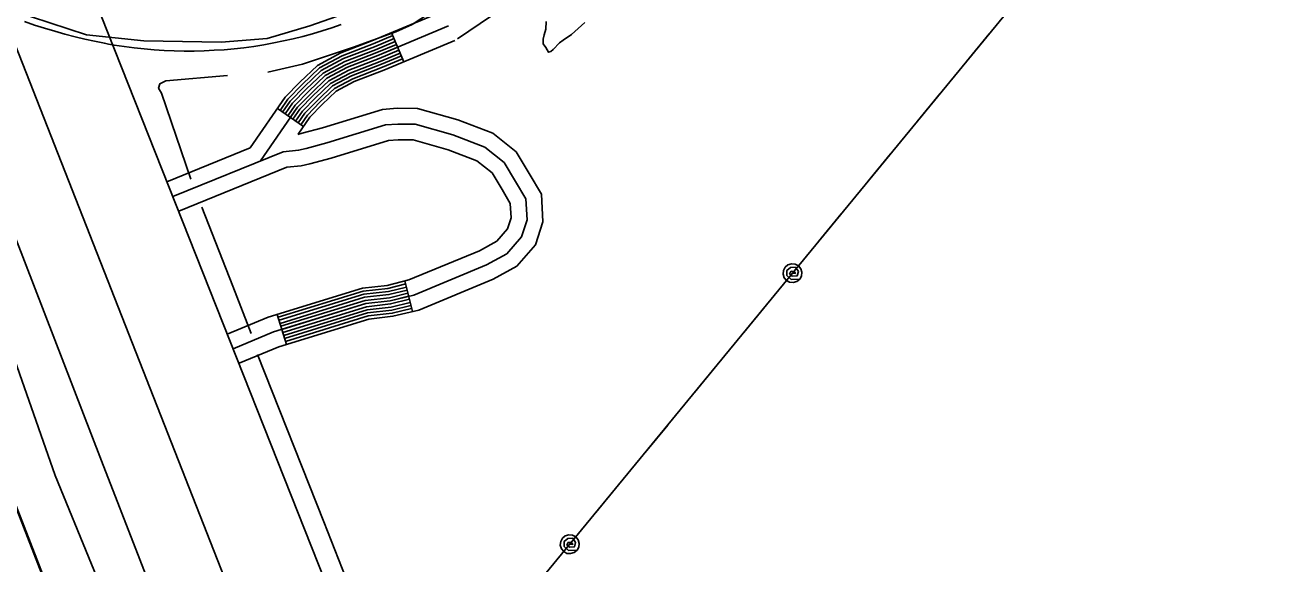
# Model space of a CAD drawing. Extents: x 3297753 to 3335611, y 652252 to 677623.
# Drawn here: x 3304904 to 3306096, y 666009 to 666523 of the extents above; entities that cross this region are included whole.
import ezdxf

# ---------------------------------------------------------------- set-up
doc = ezdxf.new("R2010")
doc.units = 0
for name, color, linetype in [('V-RAIL-TRAK', 7, 'Continuous'), ('V-ROAD-CNTR', 7, 'Continuous'), ('V-SITE-VEGE', 7, 'Continuous'), ('V-TOPO-SHOR', 7, 'Continuous'), ('V-UTIL-LINE', 7, 'Continuous')]:
    doc.layers.add(name, color=color, linetype=linetype)

msp = doc.modelspace()

# ---------------------------------------------------------------- linework, layer by layer
at = {"layer": 'V-RAIL-TRAK'}
for points in [[(3304401, 667335.9), (3304505.1, 667068.2), (3304539.4, 666979.7), (3304615.5, 666783.5), (3304771.5, 666383.1), (3304933.1, 665967.2), (3305033.3, 665707)], [(3304903.3, 666525.8), (3304912.8, 666522.5), (3304922.3, 666519.5), (3304931.9, 666516.6), (3304941.6, 666513.9), (3304951.3, 666511.4), (3304960.6, 666509.1), (3304969.9, 666507.1), (3304979.2, 666505.2), (3304983, 666504.5), (3304988.6, 666503.5), (3304998.1, 666502.1), (3305007.5, 666500.8), (3305017, 666499.8), (3305026.5, 666499), (3305036, 666498.4), (3305045.5, 666498), (3305055, 666497.8), (3305064.6, 666497.8), (3305074.1, 666498), (3305083.6, 666498.5), (3305093.1, 666499.1), (3305102.6, 666500), (3305112.1, 666501), (3305121.6, 666502.3), (3305131, 666503.8), (3305140.4, 666505.5), (3305149.7, 666507.4), (3305159, 666509.5), (3305168.2, 666511.8), (3305177.4, 666514.3), (3305186.6, 666517), (3305195.7, 666519.9), (3305204.7, 666523)]]:
    msp.add_lwpolyline(points, dxfattribs=at)
at = {"layer": 'V-ROAD-CNTR'}
for p, q in [((3305252.6, 666515.3), (3305264.3, 666487.6)), ((3305143.9, 666443), (3305168.6, 666426)), ((3305265.2, 666278.9), (3305272.4, 666249.7)), ((3305143.8, 666247.1), (3305152.6, 666218.5))]:
    msp.add_line(p, q, dxfattribs=at)
for points in [[(3306005.5, 663196.3), (3304715.5, 666525.6), (3304323.1, 667532.4), (3303700.3, 669143.4), (3302983.3, 670989.4), (3302517.9, 672183.2), (3302128.4, 673187.7), (3301925.1, 673723.4), (3301858.5, 673891.5)], [(3303879.6, 668942), (3304456.2, 667456.8), (3304976.4, 666107.5), (3305633.2, 664416.3), (3306092.2, 663227.5)], [(3303947.7, 668939), (3304387.9, 667802.2), (3304786.3, 666778.2), (3305309.3, 665446.5), (3305940.2, 663811.2), (3306168.7, 663220.3)], [(3304044.5, 668926.8), (3304474.4, 667809.3), (3304892, 666744), (3305350.6, 665585.9), (3305492.3, 665228.1), (3306227.1, 663289)], [(3306746.1, 667779.3), (3305972.9, 667142.7), (3305947.3, 667121), (3305907.4, 667081.2), (3305878, 667045.4), (3305762.9, 666949.2), (3305482, 666720.2), (3305370, 666629.4), (3305332.4, 666600.6), (3305301.3, 666580.1), (3305259.5, 666555.4), (3305219.1, 666537.5), (3305174.9, 666521.8), (3305134, 666509.8), (3305090.4, 666506.3), (3305016.6, 666507.7), (3304962.1, 666513.2), (3304909.9, 666530.4), (3304878, 666540.7)], [(3305315.3, 666509.4), (3305435.1, 666590.7), (3305537, 666683.2)], [(3305118.1, 666405.5), (3305151.4, 666453.9), (3305165.4, 666468.2), (3305182.2, 666484.2), (3305204.4, 666496.1), (3305233.9, 666507.4), (3305301.1, 666535.6)], [(3305127.9, 666393.3), (3305163.1, 666444.4), (3305176, 666457.5), (3305191.1, 666471.9), (3305210.7, 666482.4), (3305239.5, 666493.5), (3305306.9, 666521.8)], [(3305146.4, 666441.3), (3305153.8, 666452), (3305167.5, 666466), (3305184, 666481.7), (3305205.7, 666493.3), (3305235.1, 666504.6), (3305253.8, 666512.5)], [(3305148.8, 666439.6), (3305156.1, 666450.1), (3305169.6, 666463.9), (3305185.7, 666479.3), (3305206.9, 666490.6), (3305236.2, 666501.9), (3305255, 666509.8)], [(3305151.3, 666437.9), (3305158.4, 666448.2), (3305171.7, 666461.8), (3305187.5, 666476.8), (3305208.2, 666487.9), (3305237.3, 666499.1), (3305256.1, 666507)], [(3305153.8, 666436.2), (3305160.7, 666446.3), (3305173.9, 666459.6), (3305189.3, 666474.4), (3305209.4, 666485.1), (3305238.4, 666496.3), (3305257.3, 666504.2)], [(3305163.6, 666418.7), (3305174.7, 666434.8), (3305186.5, 666446.8), (3305199.9, 666459.7), (3305216.9, 666468.7), (3305245.1, 666479.6), (3305312.7, 666508)], [(3305156.2, 666434.5), (3305163.1, 666444.4), (3305176, 666457.5), (3305191.1, 666471.9), (3305210.7, 666482.4), (3305239.5, 666493.5), (3305258.4, 666501.5)], [(3305158.7, 666432.8), (3305165.4, 666442.5), (3305178.1, 666455.4), (3305192.8, 666469.5), (3305211.9, 666479.7), (3305240.7, 666490.7), (3305259.6, 666498.7)], [(3305161.2, 666431.1), (3305167.7, 666440.5), (3305180.2, 666453.2), (3305194.6, 666467), (3305213.2, 666476.9), (3305241.8, 666487.9), (3305260.8, 666495.9)], [(3305163.7, 666429.4), (3305170, 666438.6), (3305182.3, 666451.1), (3305196.4, 666464.6), (3305214.4, 666474.2), (3305242.9, 666485.2), (3305261.9, 666493.2)], [(3305166.1, 666427.7), (3305172.4, 666436.7), (3305184.4, 666449), (3305198.2, 666462.1), (3305215.7, 666471.5), (3305244, 666482.4), (3305263.1, 666490.4)], [(3305107.5, 666200.5), (3305145.4, 666216.2), (3305231, 666242.6), (3305253.8, 666245.2), (3305278.4, 666251.2), (3305349.3, 666280.5), (3305371.8, 666292.9), (3305389.7, 666313.3), (3305396.6, 666335.3), (3305395.2, 666361.6), (3305383.6, 666381.3), (3305371.1, 666401.8), (3305348.9, 666419.6), (3305315.7, 666432.3), (3305277.2, 666443.2), (3305257.9, 666443.3), (3305244, 666442.2), (3305186.7, 666424.7), (3305167.6, 666419.5), (3305163.5, 666418.5)], [(3305044.4, 666359.3), (3305149.3, 666402), (3305164.1, 666403.3), (3305171.2, 666404.9), (3305190.9, 666410.3), (3305246.8, 666427.4), (3305258.4, 666428.3), (3305275.1, 666428.2), (3305311, 666418), (3305341.4, 666406.4), (3305359.6, 666391.8), (3305370.7, 666373.6), (3305380.4, 666357.2), (3305381.5, 666337.2), (3305376.4, 666320.9), (3305362.2, 666304.8), (3305342.8, 666294.1), (3305273.7, 666265.5), (3305251.1, 666260), (3305228, 666257.4), (3305140.3, 666230.4), (3305101.7, 666214.4)], [(3305096, 666228.3), (3305135.2, 666244.5), (3305224.9, 666272.1), (3305248.5, 666274.7), (3305269, 666279.8), (3305336.3, 666307.6), (3305352.7, 666316.7), (3305363, 666328.4), (3305366.4, 666339.1), (3305365.6, 666352.7), (3305357.9, 666365.9), (3305348.2, 666381.7), (3305333.8, 666393.3), (3305306.3, 666403.8), (3305273, 666413.2), (3305259, 666413.3), (3305249.7, 666412.6), (3305195.1, 666395.9), (3305174.8, 666390.4), (3305166.4, 666388.4), (3305152.9, 666387.2), (3305050, 666345.4)], [(3305118.1, 666405.5), (3305038.7, 666373.2)], [(3305144.7, 666244.3), (3305225.5, 666269.2), (3305249, 666271.8), (3305266, 666276)], [(3305145.6, 666241.4), (3305226.1, 666266.2), (3305249.6, 666268.8), (3305266.7, 666273)], [(3305146.4, 666238.5), (3305226.7, 666263.3), (3305250.1, 666265.9), (3305267.4, 666270.1)], [(3305147.3, 666235.7), (3305227.4, 666260.3), (3305250.6, 666262.9), (3305268.1, 666267.2)], [(3305148.2, 666232.8), (3305228, 666257.4), (3305251.1, 666260), (3305268.8, 666264.3)], [(3305149.1, 666229.9), (3305228.6, 666254.4), (3305251.7, 666257), (3305269.5, 666261.4)], [(3305150, 666227.1), (3305229.2, 666251.5), (3305252.2, 666254), (3305270.3, 666258.5)], [(3305150.8, 666224.2), (3305229.8, 666248.5), (3305252.7, 666251.1), (3305271, 666255.6)], [(3305151.7, 666221.3), (3305230.4, 666245.6), (3305253.3, 666248.1), (3305271.7, 666252.7)]]:
    msp.add_lwpolyline(points, dxfattribs=at)
at = {"layer": 'V-SITE-VEGE'}
msp.add_lwpolyline([(3305436.5, 666525), (3305424, 666513.5), (3305416, 666508.2), (3305412.3, 666505.5), (3305406.4, 666499.4), (3305404.2, 666497.4), (3305402.1, 666496.7), (3305399.4, 666501.1), (3305396.8, 666504.7), (3305397, 666509), (3305397.8, 666513.2), (3305399.5, 666518.7), (3305399.8, 666525.8)], dxfattribs=at)
at = {"layer": 'V-TOPO-SHOR'}
for points in [[(3305320.7, 666555.1), (3305272.3, 666523.2), (3305256.6, 666516.2), (3305216.2, 666501.5), (3305167.7, 666485.4), (3305134.8, 666477.6)], [(3304780, 666500.5), (3304826.1, 666380.2), (3304882.6, 666236), (3304932.3, 666093.7), (3305001.4, 665924.9), (3305070, 665735.5), (3305077.7, 665714.3), (3305084.7, 665699.8)], [(3305096.5, 666474.6), (3305037.6, 666469.4), (3305032.1, 666466.6), (3305030.8, 666462.5), (3305033.5, 666457.7), (3305061.6, 666375.7)], [(3305072, 666349), (3305101.4, 666273.8), (3305118.8, 666228.7)], [(3305125.1, 666208.9), (3305188, 666049.6), (3305243.8, 665907.4), (3305324, 665715.4), (3305375.1, 665578.7), (3305391.8, 665540.3)]]:
    msp.add_lwpolyline(points, dxfattribs=at)
at = {"layer": 'V-UTIL-LINE'}
for points in [[(3308788.4, 664524.2), (3307859.6, 665272.6), (3306923.5, 666026.7), (3306457.9, 666399.3), (3306014.2, 666749), (3305348.4, 665938.4), (3305027.9, 665506.4), (3303933.7, 665349.8), (3302834.6, 665027), (3302360.7, 664797)], [(3305821.4, 666514.2), (3305799.8, 666488)], [(3305774.4, 666457), (3305752.8, 666430.8)], [(3305727.4, 666399.9), (3305705.9, 666373.6)], [(3305680.5, 666342.7), (3305658.9, 666316.4)], [(3305634.1, 666286.3), (3305637, 666286), (3305635.8, 666288), (3305633.1, 666288.2), (3305631.5, 666285.7), (3305634, 666283.5), (3305638.7, 666283.8), (3305639.8, 666287.9), (3305637, 666291.9), (3305632.4, 666291.7), (3305628.9, 666288.9), (3305628.9, 666284.1), (3305632.9, 666280.4), (3305641.1, 666280.5), (3305642.8, 666283.6), (3305643.1, 666287.1), (3305642.1, 666290.5), (3305639.9, 666293.2), (3305636.8, 666294.9), (3305633.3, 666295.2), (3305629.9, 666294.2), (3305627.2, 666292), (3305625.5, 666288.9), (3305625.2, 666285.4), (3305626.2, 666282), (3305628.4, 666279.3), (3305631.5, 666277.6), (3305635, 666277.3), (3305638.4, 666278.3), (3305641.1, 666280.5)], [(3305609.4, 666256.1), (3305587.8, 666229.8)], [(3305562.4, 666198.9), (3305540.8, 666172.7)], [(3305515.5, 666141.7), (3305493.9, 666115.5)], [(3305468.5, 666084.6), (3305446.9, 666058.3)], [(3305422.2, 666028.2), (3305425, 666027.9), (3305423.9, 666029.9), (3305421.1, 666030.1), (3305419.5, 666027.6), (3305422, 666025.3), (3305426.7, 666025.7), (3305427.8, 666029.8), (3305425, 666033.8), (3305420.4, 666033.6), (3305416.9, 666030.8), (3305416.9, 666026), (3305421, 666022.3), (3305429.1, 666022.4), (3305430.8, 666025.5), (3305431.1, 666029), (3305430.1, 666032.4), (3305427.9, 666035.1), (3305424.8, 666036.8), (3305421.3, 666037.1), (3305417.9, 666036.1), (3305415.2, 666033.9), (3305413.6, 666030.8), (3305413.2, 666027.3), (3305414.2, 666023.9), (3305416.5, 666021.2), (3305419.5, 666019.5), (3305423, 666019.2), (3305426.4, 666020.2), (3305429.1, 666022.4)]]:
    msp.add_lwpolyline(points, dxfattribs=at)

doc.saveas('drawing.dxf')
